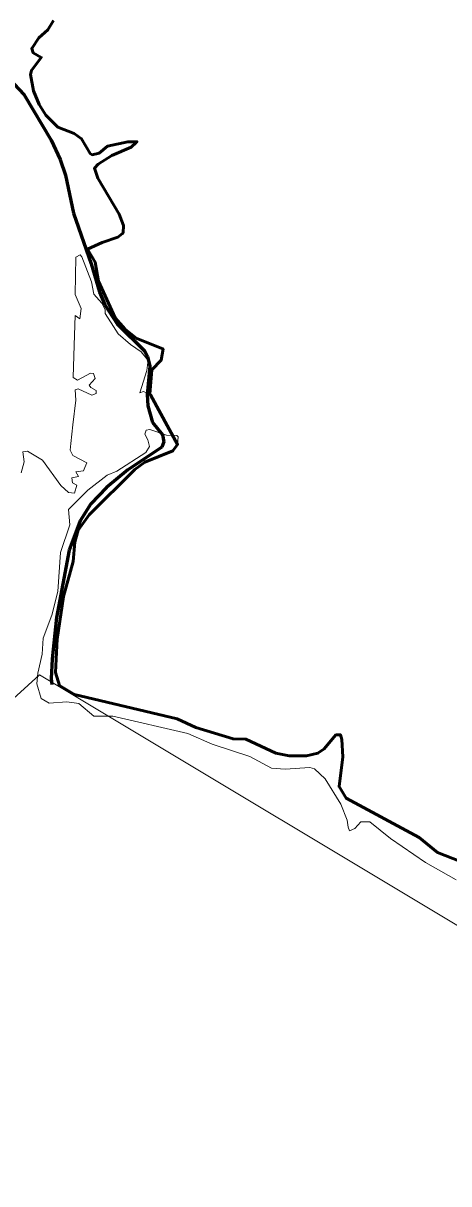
# Model space of a CAD drawing. Extents: x -1643653 to 4543381, y 1624270 to 13878484.
# Drawn here: x 800359 to 800823, y 9016602 to 9017869 of the extents above; entities that cross this region are included whole.
import ezdxf

# ---------------------------------------------------------------- set-up
doc = ezdxf.new("R2010")
doc.units = 0
doc.header["$LTSCALE"] = 200
doc.linetypes.add('LONG_DASH_SHORT_DASH', pattern=[9.9, 6, -1.2, 1.5, -1.2])
doc.layers.add('1', color=7, linetype='Continuous', lineweight=13)
doc.layers.add('28', color=7, linetype='Continuous', lineweight=53)

msp = doc.modelspace()

# ---------------------------------------------------------------- linework, layer by layer
at = {"layer": '1'}
for points in [[(807126, 9013554.3), (805831.2, 9014683.5), (804956.4, 9014561), (803779.5, 9015538.2), (802903.5, 9015653.1), (801522.3, 9016894.9), (800901.2, 9016842.4), (800376.3, 9017157.5), (799886.4, 9016711.1), (799746.4, 9016868.7), (799540.1, 9016834.7), (799794.2, 9017234.1), (799926.4, 9018248.5), (800734.8, 9018666.7), (801270.7, 9019718.2), (802746.2, 9020198.7), (804393.9, 9022148.4), (804477.4, 9023011.8), (804881.1, 9023304.3), (805354.3, 9023555), (806014.4, 9022695.6), (806410.3, 9021665.8)], [(800391.8, 9017871.9), (800385.5, 9017861.7), (800375.5, 9017853), (800367.9, 9017841.5), (800369.6, 9017836.6), (800378.2, 9017831.7), (800367.6, 9017817.5), (800366.4, 9017813.2), (800370, 9017795.4), (800376, 9017780.5), (800383.3, 9017768.5), (800396.5, 9017755.5), (800414.3, 9017748.5), (800422.4, 9017742.9), (800431.6, 9017726.8), (800434, 9017725.5), (800441.6, 9017727.2), (800450.7, 9017734.9), (800472.8, 9017739.4), (800482.9, 9017739.6), (800482.9, 9017739.6), (800482, 9017738.8)], [(800391.8, 9017871.9), (800385.5, 9017861.7), (800375.5, 9017853), (800367.9, 9017841.5), (800369.6, 9017836.6), (800378.2, 9017831.7), (800367.6, 9017817.5), (800366.4, 9017813.2), (800370, 9017795.4), (800376, 9017780.5), (800383.3, 9017768.5), (800396.5, 9017755.5), (800414.3, 9017748.5), (800422.4, 9017742.9), (800431.6, 9017726.8), (800434, 9017725.5), (800441.6, 9017727.2), (800450.7, 9017734.9), (800472.8, 9017739.4), (800482.9, 9017739.6), (800482.9, 9017739.6), (800482, 9017738.8)], [(800482, 9017738.8), (800476.3, 9017733.8), (800455.4, 9017724.5), (800440.3, 9017715.3), (800436.3, 9017710.7), (800439.9, 9017699.8), (800463.5, 9017660.7), (800468, 9017648.1), (800467.7, 9017640.3), (800466.9, 9017639.6)], [(800482, 9017738.8), (800476.3, 9017733.8), (800455.4, 9017724.5), (800440.3, 9017715.3), (800436.3, 9017710.7), (800439.9, 9017699.8), (800463.5, 9017660.7), (800468, 9017648.1), (800467.7, 9017640.3), (800466.9, 9017639.6)], [(800466.9, 9017639.6), (800461.9, 9017635.5), (800444.8, 9017629.7), (800428.8, 9017622.3), (800437.1, 9017608), (800440.9, 9017587.3), (800459.1, 9017547.4), (800459.1, 9017547.4), (800469.8, 9017534.8), (800482.5, 9017524.8), (800511.2, 9017513.4)], [(800466.9, 9017639.6), (800461.9, 9017635.5), (800444.8, 9017629.7), (800428.8, 9017622.3), (800437.1, 9017608), (800440.9, 9017587.3), (800459.1, 9017547.4), (800459.1, 9017547.4), (800469.8, 9017534.8), (800482.5, 9017524.8), (800511.2, 9017513.4)], [(800457.2, 9017537.7), (800448, 9017552.2), (800447.9, 9017556.6), (800444.6, 9017563.4), (800435.6, 9017573.2), (800433.3, 9017586.8), (800422.6, 9017614.1), (800420.6, 9017616.1), (800416.1, 9017613.6), (800415.4, 9017572.9), (800421.8, 9017557.5), (800420.5, 9017546.4), (800415.5, 9017549.9), (800414.3, 9017517.4)], [(800457.2, 9017537.7), (800448, 9017552.2), (800447.9, 9017556.6), (800444.6, 9017563.4), (800435.6, 9017573.2), (800433.3, 9017586.8), (800422.6, 9017614.1), (800420.6, 9017616.1), (800416.1, 9017613.6), (800415.4, 9017572.9), (800421.8, 9017557.5), (800420.5, 9017546.4), (800415.5, 9017549.9), (800414.3, 9017517.4)], [(800494.4, 9017495.8), (800494.9, 9017500.6), (800487.5, 9017510.3), (800475.6, 9017518.1), (800462.2, 9017529.9), (800457.2, 9017537.7)], [(800494.4, 9017495.8), (800494.9, 9017500.6), (800487.5, 9017510.3), (800475.6, 9017518.1), (800462.2, 9017529.9), (800457.2, 9017537.7)], [(800414.3, 9017517.4), (800413.1, 9017482.1), (800417.8, 9017479.3), (800432, 9017487), (800435.2, 9017486.6), (800437.1, 9017481.2)], [(800414.3, 9017517.4), (800413.1, 9017482.1), (800417.8, 9017479.3), (800432, 9017487), (800435.2, 9017486.6), (800437.1, 9017481.2)], [(800511.2, 9017513.4), (800511.4, 9017513.3), (800509.1, 9017501), (800499.1, 9017490.6), (800497, 9017463.8), (800496.6, 9017464)], [(800511.2, 9017513.4), (800511.4, 9017513.3), (800509.1, 9017501), (800499.1, 9017490.6), (800497, 9017463.8), (800496.6, 9017464)], [(800486.1, 9017465.3), (800485.9, 9017465.3), (800493.7, 9017489.7), (800494.4, 9017495.8)], [(800486.1, 9017465.3), (800485.9, 9017465.3), (800493.7, 9017489.7), (800494.4, 9017495.8)], [(800437.1, 9017481.2), (800437.1, 9017481.2), (800430.7, 9017473.8), (800432.4, 9017471.1), (800438.2, 9017468.1), (800438.4, 9017464.7), (800433.5, 9017463), (800418.6, 9017469.8), (800415.2, 9017468.7), (800415.9, 9017457.3), (800412.9, 9017430.5), (800410.7, 9017409.9)], [(800437.1, 9017481.2), (800437.1, 9017481.2), (800430.7, 9017473.8), (800432.4, 9017471.1), (800438.2, 9017468.1), (800438.4, 9017464.7), (800433.5, 9017463), (800418.6, 9017469.8), (800415.2, 9017468.7), (800415.9, 9017457.3), (800412.9, 9017430.5), (800410.7, 9017409.9)], [(800496.6, 9017464), (800490, 9017466.7), (800486.1, 9017465.3), (800486.1, 9017465.8), (800486.1, 9017465.3)], [(800496.6, 9017464), (800490, 9017466.7), (800486.1, 9017465.3), (800486.1, 9017465.8), (800486.1, 9017465.3)], [(800395.7, 9017196.3), (800402.6, 9017242.8), (800413.1, 9017281.2), (800414.8, 9017302.2), (800418.6, 9017315.6), (800430.7, 9017332.1), (800480.3, 9017381.5), (800491.3, 9017389.8), (800522, 9017401.9), (800527.1, 9017409.1), (800527.8, 9017417.3), (800526.4, 9017418.8), (800515, 9017419), (800497, 9017425.3), (800492.8, 9017424.6), (800491.5, 9017420.4), (800494.8, 9017414.2), (800496.3, 9017406.9), (800492.5, 9017400.1), (800460.7, 9017379.9), (800450.1, 9017375.4), (800429, 9017359), (800408.2, 9017338.1), (800409.6, 9017321.3), (800399.3, 9017291.2), (800396.3, 9017248.5), (800390, 9017222.6), (800380.3, 9017197.3), (800379.4, 9017180.1), (800374.5, 9017159.1), (800373.5, 9017147.6), (800378.3, 9017131.7), (800387.1, 9017126.4), (800406.4, 9017127.8), (800419.3, 9017126), (800435.7, 9017112.2), (800456.6, 9017112.4), (800538.3, 9017093.5), (800564.8, 9017081.7), (800606, 9017068.4), (800629.7, 9017055.5), (800644.6, 9017054.5), (800671.6, 9017056.2), (800676.6, 9017054.9), (800688.1, 9017043.9), (800705.4, 9017016.2), (800712.2, 9016998.6), (800713.4, 9016991.1), (800714.7, 9016987.1), (800720.7, 9016989.7), (800727.3, 9016997), (800737.1, 9016996.7), (800759.5, 9016978.6), (800798, 9016952.4), (800831.4, 9016933.4)], [(800368.8, 9017398.4), (800363.4, 9017401.8), (800358.3, 9017400.9), (800359.8, 9017390.1), (800356.5, 9017378)], [(800368.8, 9017398.4), (800363.4, 9017401.8), (800358.3, 9017400.9), (800359.8, 9017390.1), (800356.5, 9017378)], [(800410.7, 9017409.9), (800409.9, 9017402.8), (800412.9, 9017396.9), (800428.2, 9017389), (800426, 9017383.7)], [(800410.7, 9017409.9), (800409.9, 9017402.8), (800412.9, 9017396.9), (800428.2, 9017389), (800426, 9017383.7)], [(800426, 9017383.7), (800424.6, 9017380.1), (800416, 9017379.2), (800418.8, 9017373.9), (800411.6, 9017372.7), (800412.5, 9017367.2), (800417.2, 9017364.7), (800414.5, 9017355.8), (800408, 9017356.5), (800399.7, 9017364.2), (800379.5, 9017391.7), (800368.8, 9017398.4)], [(800426, 9017383.7), (800424.6, 9017380.1), (800416, 9017379.2), (800418.8, 9017373.9), (800411.6, 9017372.7), (800412.5, 9017367.2), (800417.2, 9017364.7), (800414.5, 9017355.8), (800408, 9017356.5), (800399.7, 9017364.2), (800379.5, 9017391.7), (800368.8, 9017398.4)], [(800844.3, 9016950.2), (800811, 9016963.5), (800791, 9016979.8), (800711.2, 9017022.7), (800703.5, 9017035.4), (800707.6, 9017068), (800706.5, 9017086.7), (800704.9, 9017092), (800700.1, 9017091.8), (800687.1, 9017076.7), (800680.3, 9017071.8), (800667.9, 9017069.1), (800649.1, 9017068.9), (800634.5, 9017071.7), (800601.8, 9017087.3), (800587.8, 9017087.5), (800547.2, 9017100), (800526.7, 9017109.4), (800414.5, 9017136), (800398.2, 9017145.9), (800394, 9017160), (800395.7, 9017196.3)]]:
    msp.add_lwpolyline(points, dxfattribs=at)
at = {"layer": '1', "linetype": 'LONG_DASH_SHORT_DASH', "lineweight": 60}
msp.add_lwpolyline([(800314, 9017839.4), (800359.6, 9017790.8), (800389.2, 9017741.2), (800399, 9017720.4), (800404.6, 9017703.3), (800413.5, 9017661.6), (800432.9, 9017606.3), (800441.8, 9017575.2), (800447.6, 9017561.4), (800461.2, 9017540.6), (800491.1, 9017511.2), (800494.3, 9017505.2), (800496.9, 9017494.7), (800493.9, 9017463.7), (800494.5, 9017451.1), (800499.9, 9017433), (800510.5, 9017419.6), (800512.2, 9017411.8), (800510.1, 9017406.2), (800472.9, 9017381.3), (800449.7, 9017362), (800432.3, 9017344.3), (800420.6, 9017325.7), (800408.8, 9017293.5), (800395.1, 9017220), (800390.3, 9017174.5), (800389.2, 9017153.3), (800390, 9017147)], dxfattribs=at)
at = {"layer": '1', "lineweight": 25}
msp.add_spline([(814781, 9009175.5), (814787.2, 9009173.4), (814796.9, 9009173.4), (814799.4, 9009172.4), (814805.1, 9009174.5), (814805.6, 9009176.5), (814811.7, 9009179.5), (814811.7, 9009179.5), (814801.5, 9009181), (814790.7, 9009181.5), (814784.1, 9009183.1), (814777.4, 9009185.1), (814778.4, 9009175.5)], degree=3, dxfattribs=at)
at = {"layer": '28'}
for points in [[(800391.8, 9017871.9), (800385.5, 9017861.7), (800375.5, 9017853), (800367.9, 9017841.5), (800369.6, 9017836.6), (800378.2, 9017831.7), (800367.6, 9017817.5), (800366.4, 9017813.2), (800370, 9017795.4), (800376, 9017780.5), (800383.3, 9017768.5), (800396.5, 9017755.5), (800414.3, 9017748.5), (800422.4, 9017742.9), (800431.6, 9017726.8), (800434, 9017725.5), (800441.6, 9017727.2), (800450.7, 9017734.9), (800472.8, 9017739.4), (800482.9, 9017739.6), (800482.9, 9017739.6), (800482, 9017738.8)], [(800482, 9017738.8), (800476.3, 9017733.8), (800455.4, 9017724.5), (800440.3, 9017715.3), (800436.3, 9017710.7), (800439.9, 9017699.8), (800463.5, 9017660.7), (800468, 9017648.1), (800467.7, 9017640.3), (800466.9, 9017639.6)], [(800466.9, 9017639.6), (800461.9, 9017635.5), (800444.8, 9017629.7), (800428.8, 9017622.3), (800437.1, 9017608), (800440.9, 9017587.3), (800459.1, 9017547.4), (800459.1, 9017547.4), (800469.8, 9017534.8), (800482.5, 9017524.8), (800511.2, 9017513.4)], [(800511.2, 9017513.4), (800511.4, 9017513.3), (800509.1, 9017501), (800499.1, 9017490.6), (800497, 9017463.8), (800496.3, 9017464.6)], [(800496.3, 9017464.6), (800497.7, 9017463.1), (800527.1, 9017409.1), (800522, 9017401.9), (800491.3, 9017389.8), (800480.3, 9017381.5), (800430.7, 9017332.1), (800418.6, 9017315.6), (800414.8, 9017302.2), (800413.1, 9017281.2), (800402.6, 9017242.8), (800395.7, 9017196.3)], [(800395.7, 9017196.3), (800394, 9017160), (800398.2, 9017145.9), (800414.5, 9017136), (800526.7, 9017109.4), (800547.2, 9017100), (800587.8, 9017087.5), (800601.8, 9017087.3), (800634.5, 9017071.7), (800649.1, 9017068.9), (800667.9, 9017069.1), (800680.3, 9017071.8), (800687.1, 9017076.7), (800700.1, 9017091.8), (800704.9, 9017092), (800706.5, 9017086.7), (800707.6, 9017068), (800703.5, 9017035.4), (800711.2, 9017022.7), (800791, 9016979.8), (800811, 9016963.5), (800844.3, 9016950.2)]]:
    msp.add_lwpolyline(points, dxfattribs=at)

doc.saveas('drawing.dxf')
